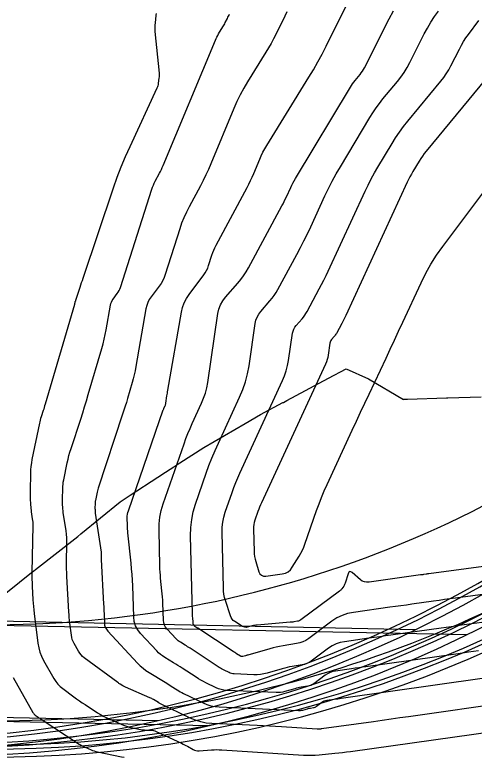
# Model space of a CAD drawing. Extents: x 658976 to 668721, y 639543 to 647196.
# Drawn here: x 661719.2 to 661776.4, y 642517.8 to 642610.4 of the extents above; entities that cross this region are included whole.
import ezdxf

# ---------------------------------------------------------------- set-up
doc = ezdxf.new("R2010")
doc.units = 0
for name, color, linetype in [('Ex_Major Contours', 7, 'Continuous'), ('Ex_Minor Contours', 7, 'Continuous'), ('R_Ramp 15 Degree_Min Ls', 7, 'Continuous'), ('R_Ramp 20 Degree Des Ls', 7, 'Continuous'), ('R_Ramp 20 Degree Existing Ramp', 7, 'Continuous'), ('R_Ramp 20 Degree_Min Ls', 7, 'Continuous')]:
    doc.layers.add(name, color=color, linetype=linetype)

msp = doc.modelspace()

# ---------------------------------------------------------------- linework, layer by layer
at = {"layer": 'Ex_Major Contours'}
for points in [[(661753.087, 642610.778), (661752.807, 642610.212), (661751.683, 642607.947), (661751.396, 642607.384), (661751.096, 642606.828), (661750.783, 642606.28), (661750.457, 642605.738), (661748.175, 642602.039), (661747.701, 642601.235), (661747.259, 642600.414), (661746.85, 642599.576), (661746.474, 642598.721), (661743.584, 642591.787), (661743.287, 642591.099), (661742.973, 642590.418), (661742.643, 642589.744), (661742.297, 642589.079), (661740.879, 642586.433), (661740.54, 642585.765), (661740.233, 642585.084), (661739.957, 642584.389), (661739.713, 642583.68), (661737.907, 642578.022), (661737.765, 642577.632), (661737.591, 642577.258), (661737.387, 642576.9), (661737.152, 642576.558), (661736.15, 642575.221), (661735.922, 642574.878), (661735.739, 642574.515), (661735.6, 642574.132), (661735.506, 642573.73), (661734.252, 642566.515), (661734.157, 642566.011), (661734.047, 642565.51), (661733.924, 642565.013), (661733.787, 642564.519), (661733.208, 642562.55), (661733.062, 642562.058), (661732.911, 642561.568), (661732.757, 642561.078), (661732.599, 642560.59), (661729.562, 642551.349), (661729.509, 642551.18), (661729.461, 642551.01), (661729.418, 642550.839), (661729.38, 642550.666), (661729.21, 642549.831), (661729.191, 642549.728), (661729.178, 642549.625), (661729.168, 642549.521), (661729.164, 642549.417), (661729.154, 642548.896), (661729.153, 642548.843), (661729.154, 642548.79), (661729.155, 642548.737), (661729.158, 642548.683), (661729.169, 642548.47), (661729.173, 642548.417), (661729.177, 642548.364), (661729.183, 642548.311), (661729.191, 642548.258), (661729.913, 642543.374), (661729.923, 642543.298), (661729.93, 642543.222), (661729.933, 642543.146), (661729.933, 642543.069), (661729.928, 642542.763), (661729.927, 642542.686), (661729.928, 642542.609), (661729.93, 642542.533), (661729.934, 642542.456), (661730.233, 642536.91), (661730.248, 642536.616), (661730.261, 642536.322), (661730.273, 642536.028), (661730.284, 642535.734), (661730.324, 642534.557), (661730.357, 642534.272), (661730.439, 642534.008), (661730.568, 642533.763), (661730.745, 642533.538), (661734.464, 642529.551), (661734.792, 642529.222), (661735.141, 642528.918), (661735.509, 642528.638), (661735.898, 642528.383), (661737.912, 642527.157), (661738.1, 642527.042), (661738.288, 642526.924), (661738.474, 642526.805), (661738.66, 642526.685), (661739.4, 642526.2), (661739.586, 642526.082), (661739.777, 642525.97), (661739.971, 642525.864), (661740.168, 642525.765), (661742.632, 642524.577), (661743.116, 642524.373), (661743.613, 642524.221), (661744.122, 642524.119), (661744.645, 642524.07), (661754.522, 642523.624), (661754.655, 642523.624), (661754.786, 642523.634), (661754.916, 642523.655), (661755.045, 642523.687), (661755.625, 642523.856), (661755.72, 642523.882), (661755.816, 642523.905), (661755.912, 642523.925), (661756.009, 642523.942), (661756.397, 642524.004), (661756.492, 642524.025), (661756.582, 642524.056), (661756.668, 642524.099), (661756.749, 642524.152), (661757.419, 642524.651), (661757.561, 642524.743), (661757.711, 642524.817), (661757.869, 642524.87), (661758.035, 642524.904), (661758.978, 642525.036), (661759.192, 642525.066), (661759.406, 642525.096), (661759.62, 642525.126), (661759.834, 642525.156), (661777.71, 642527.685)], [(661777.924, 642602.465), (661770.442, 642593.38), (661770.207, 642593.084), (661769.983, 642592.78), (661769.771, 642592.467), (661769.571, 642592.147), (661768.791, 642590.849), (661768.601, 642590.522), (661768.419, 642590.191), (661768.247, 642589.854), (661768.084, 642589.513), (661760.411, 642572.893), (661760.293, 642572.643), (661760.172, 642572.394), (661760.046, 642572.148), (661759.916, 642571.904), (661759.242, 642570.659), (661759.181, 642570.553), (661759.114, 642570.45), (661759.042, 642570.352), (661758.964, 642570.257), (661758.642, 642569.886), (661758.569, 642569.79), (661758.512, 642569.686), (661758.471, 642569.575), (661758.445, 642569.458), (661758.223, 642567.956), (661758.17, 642567.669), (661758.097, 642567.387), (661758.004, 642567.111), (661757.891, 642566.842), (661749.897, 642549.526), (661749.78, 642549.263), (661749.669, 642548.997), (661749.564, 642548.728), (661749.466, 642548.456), (661749.088, 642547.365), (661749.006, 642547.09), (661748.949, 642546.811), (661748.918, 642546.529), (661748.912, 642546.242), (661748.977, 642543.48), (661748.997, 642543.152), (661749.039, 642542.829), (661749.104, 642542.509), (661749.192, 642542.193), (661749.589, 642540.937), (661749.717, 642540.668), (661749.901, 642540.488), (661750.142, 642540.398), (661750.44, 642540.398), (661752.499, 642540.679), (661752.883, 642540.772), (661753.219, 642540.938), (661753.507, 642541.177), (661753.748, 642541.491), (661754.614, 642542.891), (661754.82, 642543.246), (661755.006, 642543.611), (661755.172, 642543.985), (661755.318, 642544.369), (661756.781, 642548.561), (661757.08, 642549.385), (661757.399, 642550.201), (661757.737, 642551.01), (661758.095, 642551.81), (661761.224, 642558.589), (661761.744, 642559.712), (661762.267, 642560.835), (661762.792, 642561.956), (661763.319, 642563.077), (661765.433, 642567.556), (661765.96, 642568.676), (661766.485, 642569.798), (661767.008, 642570.921), (661767.528, 642572.044), (661769.807, 642576.981), (661770.39, 642578.161), (661771.033, 642579.305), (661771.736, 642580.413), (661772.498, 642581.486), (661777.503, 642588.146)]]:
    msp.add_lwpolyline(points, dxfattribs=at)
at = {"layer": 'Ex_Minor Contours'}
for points in [[(661776.957, 642531.067), (661775.694, 642530.892), (661774.431, 642530.715), (661762.935, 642529.088), (661762.484, 642529.025), (661762.033, 642528.961), (661761.582, 642528.898), (661761.131, 642528.835), (661759.143, 642528.556), (661758.792, 642528.485), (661758.459, 642528.372), (661758.142, 642528.218), (661757.843, 642528.023), (661756.431, 642526.972), (661756.26, 642526.859), (661756.079, 642526.77), (661755.889, 642526.703), (661755.689, 642526.659), (661754.87, 642526.529), (661754.665, 642526.493), (661754.463, 642526.451), (661754.262, 642526.402), (661754.062, 642526.347), (661752.838, 642525.991), (661752.566, 642525.924), (661752.292, 642525.879), (661752.015, 642525.857), (661751.735, 642525.859), (661745.579, 642526.136), (661745.233, 642526.169), (661744.896, 642526.236), (661744.567, 642526.337), (661744.247, 642526.472), (661742.983, 642527.082), (661742.669, 642527.239), (661742.362, 642527.406), (661742.06, 642527.584), (661741.764, 642527.771), (661740.034, 642528.905), (661739.764, 642529.08), (661739.493, 642529.253), (661739.221, 642529.423), (661738.947, 642529.592), (661737.849, 642530.26), (661737.582, 642530.435), (661737.328, 642530.628), (661737.088, 642530.837), (661736.862, 642531.064), (661734.844, 642533.228), (661734.483, 642533.687), (661734.219, 642534.186), (661734.053, 642534.726), (661733.984, 642535.305), (661733.855, 642539.163), (661733.825, 642539.874), (661733.781, 642540.585), (661733.725, 642541.294), (661733.656, 642542.002), (661733.251, 642545.789), (661733.229, 642546.019), (661733.211, 642546.25), (661733.199, 642546.481), (661733.191, 642546.712), (661733.169, 642547.639), (661733.174, 642547.869), (661733.199, 642548.096), (661733.244, 642548.319), (661733.31, 642548.54), (661737.667, 642561.111), (661737.692, 642561.181), (661737.72, 642561.251), (661737.748, 642561.32), (661737.779, 642561.388), (661737.904, 642561.66), (661737.933, 642561.729), (661737.957, 642561.799), (661737.976, 642561.871), (661737.989, 642561.944), (661738.124, 642562.857), (661738.151, 642563.033), (661738.179, 642563.21), (661738.207, 642563.386), (661738.238, 642563.562), (661739.929, 642573.294), (661740.069, 642573.89), (661740.274, 642574.458), (661740.546, 642574.997), (661740.885, 642575.507), (661742.711, 642577.942), (661742.9, 642578.218), (661743.065, 642578.507), (661743.205, 642578.809), (661743.321, 642579.124), (661743.731, 642580.41), (661743.841, 642580.728), (661743.965, 642581.041), (661744.103, 642581.347), (661744.255, 642581.648), (661748.111, 642588.843), (661748.335, 642589.272), (661748.547, 642589.706), (661748.749, 642590.145), (661748.941, 642590.589), (661749.685, 642592.375), (661749.88, 642592.818), (661750.092, 642593.251), (661750.32, 642593.676), (661750.566, 642594.092), (661755.81, 642602.592), (661756.384, 642603.546), (661756.935, 642604.513), (661757.463, 642605.492), (661757.97, 642606.484), (661760.587, 642611.76)], [(661777.389, 642534.609), (661776.115, 642534.437), (661774.842, 642534.262), (661773.569, 642534.085), (661772.296, 642533.906), (661766.036, 642533.021), (661765.348, 642532.924), (661764.66, 642532.827), (661763.972, 642532.73), (661763.284, 642532.633), (661760.25, 642532.209), (661759.715, 642532.1), (661759.207, 642531.928), (661758.724, 642531.693), (661758.267, 642531.395), (661756.113, 642529.791), (661755.852, 642529.62), (661755.576, 642529.483), (661755.286, 642529.381), (661754.98, 642529.314), (661753.731, 642529.115), (661753.419, 642529.061), (661753.11, 642528.996), (661752.803, 642528.922), (661752.498, 642528.839), (661750.631, 642528.295), (661750.216, 642528.192), (661749.798, 642528.124), (661749.375, 642528.091), (661748.948, 642528.093), (661746.514, 642528.203), (661746.344, 642528.219), (661746.179, 642528.252), (661746.018, 642528.301), (661745.861, 642528.368), (661745.241, 642528.666), (661745.088, 642528.743), (661744.937, 642528.825), (661744.789, 642528.912), (661744.644, 642529.004), (661740.997, 642531.394), (661740.85, 642531.49), (661740.701, 642531.585), (661740.552, 642531.678), (661740.402, 642531.77), (661739.801, 642532.136), (661739.654, 642532.233), (661739.515, 642532.338), (661739.384, 642532.453), (661739.26, 642532.577), (661738.155, 642533.762), (661737.957, 642534.013), (661737.813, 642534.287), (661737.722, 642534.582), (661737.684, 642534.9), (661737.613, 642537.013), (661737.597, 642537.402), (661737.573, 642537.791), (661737.542, 642538.18), (661737.504, 642538.568), (661737.338, 642540.119), (661737.301, 642540.507), (661737.271, 642540.895), (661737.25, 642541.284), (661737.237, 642541.674), (661737.134, 642546.06), (661737.151, 642546.915), (661737.244, 642547.758), (661737.413, 642548.589), (661737.657, 642549.409), (661740.25, 642556.889), (661740.483, 642557.536), (661740.732, 642558.177), (661740.997, 642558.812), (661741.278, 642559.44), (661742.432, 642561.941), (661742.698, 642562.573), (661742.916, 642563.219), (661743.087, 642563.879), (661743.211, 642564.553), (661744.478, 642573.122), (661744.601, 642573.684), (661744.799, 642574.212), (661745.071, 642574.706), (661745.417, 642575.165), (661746.953, 642576.935), (661747.324, 642577.387), (661747.668, 642577.856), (661747.986, 642578.344), (661748.278, 642578.85), (661752.445, 642586.548), (661752.595, 642586.829), (661752.74, 642587.113), (661752.88, 642587.399), (661753.016, 642587.687), (661753.55, 642588.844), (661753.687, 642589.131), (661753.832, 642589.414), (661753.985, 642589.693), (661754.145, 642589.968), (661760.999, 642601.377), (661761.13, 642601.586), (661761.269, 642601.79), (661761.414, 642601.988), (661761.568, 642602.181), (661762.195, 642602.944), (661762.347, 642603.138), (661762.487, 642603.34), (661762.615, 642603.549), (661762.733, 642603.765), (661765.839, 642609.891), (661766.374, 642610.892)], [(661791.374, 642539.97), (661774.088, 642537.644), (661773.407, 642537.552), (661772.727, 642537.459), (661772.047, 642537.364), (661771.367, 642537.269), (661768.647, 642536.884), (661767.967, 642536.788), (661767.287, 642536.692), (661766.608, 642536.596), (661765.927, 642536.501), (661761.358, 642535.861), (661760.639, 642535.715), (661759.955, 642535.484), (661759.306, 642535.168), (661758.692, 642534.767), (661755.795, 642532.611), (661755.444, 642532.38), (661755.073, 642532.197), (661754.682, 642532.06), (661754.272, 642531.969), (661752.591, 642531.702), (661752.173, 642531.628), (661751.757, 642531.542), (661751.344, 642531.442), (661750.934, 642531.33), (661748.214, 642530.538), (661748.136, 642530.515), (661748.058, 642530.493), (661747.979, 642530.472), (661747.9, 642530.451), (661747.585, 642530.37), (661747.507, 642530.358), (661747.432, 642530.361), (661747.359, 642530.381), (661747.289, 642530.416), (661746.802, 642530.718), (661746.698, 642530.783), (661746.594, 642530.848), (661746.491, 642530.915), (661746.388, 642530.982), (661741.961, 642533.884), (661741.935, 642533.9), (661741.909, 642533.917), (661741.883, 642533.933), (661741.857, 642533.949), (661741.753, 642534.013), (661741.727, 642534.03), (661741.703, 642534.048), (661741.68, 642534.068), (661741.658, 642534.09), (661741.466, 642534.296), (661741.431, 642534.34), (661741.406, 642534.388), (661741.39, 642534.439), (661741.384, 642534.495), (661741.371, 642534.863), (661741.368, 642534.931), (661741.364, 642534.998), (661741.359, 642535.066), (661741.352, 642535.134), (661741.323, 642535.404), (661741.317, 642535.471), (661741.312, 642535.539), (661741.308, 642535.607), (661741.306, 642535.675), (661741.076, 642545.433), (661741.097, 642546.44), (661741.206, 642547.433), (661741.405, 642548.412), (661741.693, 642549.377), (661743.021, 642553.21), (661743.365, 642554.164), (661743.732, 642555.108), (661744.122, 642556.043), (661744.536, 642556.969), (661747.187, 642562.711), (661747.584, 642563.659), (661747.911, 642564.628), (661748.168, 642565.617), (661748.354, 642566.628), (661749.134, 642571.9), (661749.224, 642572.314), (661749.37, 642572.703), (661749.57, 642573.067), (661749.826, 642573.406), (661750.957, 642574.709), (661751.23, 642575.042), (661751.483, 642575.388), (661751.718, 642575.747), (661751.933, 642576.12), (661754.3, 642580.492), (661754.756, 642581.351), (661755.198, 642582.216), (661755.626, 642583.089), (661756.041, 642583.968), (661757.815, 642587.812), (661758.259, 642588.74), (661758.728, 642589.655), (661759.221, 642590.558), (661759.739, 642591.447), (661763.427, 642597.586), (661763.802, 642598.185), (661764.199, 642598.769), (661764.616, 642599.337), (661765.056, 642599.891), (661766.855, 642602.076), (661767.288, 642602.632), (661767.689, 642603.21), (661768.058, 642603.81), (661768.394, 642604.43), (661770.207, 642608.004), (661770.601, 642608.741), (661771.025, 642609.46), (661771.479, 642610.16), (661771.964, 642610.841)], [(661736.781, 642610.542), (661736.75, 642610.357), (661736.723, 642610.172), (661736.7, 642609.986), (661736.681, 642609.799), (661736.613, 642609.053), (661736.6, 642608.866), (661736.597, 642608.68), (661736.602, 642608.493), (661736.616, 642608.307), (661737.134, 642603.109), (661737.145, 642602.952), (661737.147, 642602.795), (661737.14, 642602.638), (661737.125, 642602.481), (661737.042, 642601.855), (661737.016, 642601.7), (661736.979, 642601.549), (661736.929, 642601.401), (661736.869, 642601.256), (661733.488, 642593.944), (661732.92, 642592.671), (661732.387, 642591.384), (661731.889, 642590.083), (661731.426, 642588.767), (661727.629, 642577.506), (661727.536, 642577.228), (661727.444, 642576.949), (661727.354, 642576.671), (661727.264, 642576.392), (661726.737, 642574.742), (661726.733, 642574.729), (661726.727, 642574.717), (661726.72, 642574.706), (661726.713, 642574.694), (661726.68, 642574.651), (661726.673, 642574.64), (661726.667, 642574.628), (661726.662, 642574.616), (661726.659, 642574.603), (661726.626, 642574.409), (661726.619, 642574.373), (661726.611, 642574.337), (661726.602, 642574.301), (661726.592, 642574.265), (661722.938, 642561.824), (661722.879, 642561.625), (661722.818, 642561.427), (661722.756, 642561.23), (661722.692, 642561.032), (661722.433, 642560.245), (661722.371, 642560.047), (661722.315, 642559.848), (661722.265, 642559.647), (661722.221, 642559.445), (661721.298, 642554.928), (661721.221, 642554.5), (661721.163, 642554.071), (661721.125, 642553.639), (661721.107, 642553.204), (661721.065, 642551.037), (661721.062, 642550.815), (661721.064, 642550.593), (661721.07, 642550.371), (661721.08, 642550.149), (661721.13, 642549.245), (661721.144, 642549.032), (661721.163, 642548.819), (661721.187, 642548.607), (661721.215, 642548.396), (661721.34, 642547.551), (661721.367, 642547.34), (661721.385, 642547.128), (661721.395, 642546.915), (661721.395, 642546.702), (661721.294, 642540.848), (661721.29, 642540.422), (661721.294, 642539.996), (661721.306, 642539.571), (661721.325, 642539.145), (661721.417, 642537.443), (661721.443, 642537.018), (661721.478, 642536.594), (661721.519, 642536.17), (661721.569, 642535.747), (661722.036, 642532.027), (661722.134, 642531.463), (661722.286, 642530.916), (661722.49, 642530.388), (661722.748, 642529.876), (661724.032, 642527.605), (661724.259, 642527.248), (661724.519, 642526.921), (661724.812, 642526.623), (661725.139, 642526.355), (661726.513, 642525.342), (661726.858, 642525.091), (661727.207, 642524.846), (661727.56, 642524.606), (661727.916, 642524.37), (661729.471, 642523.36), (661729.82, 642523.144), (661730.176, 642522.943), (661730.541, 642522.758), (661730.915, 642522.588), (661732.717, 642521.811), (661732.95, 642521.718), (661733.186, 642521.637), (661733.426, 642521.567), (661733.67, 642521.51), (661734.819, 642521.271), (661734.982, 642521.241), (661735.146, 642521.219), (661735.31, 642521.203), (661735.476, 642521.195), (661736.139, 642521.178), (661736.303, 642521.165), (661736.463, 642521.136), (661736.619, 642521.091), (661736.771, 642521.029), (661739.951, 642519.539), (661740.133, 642519.452), (661740.314, 642519.361), (661740.494, 642519.267), (661740.671, 642519.17), (661741.378, 642518.774), (661741.558, 642518.689), (661741.744, 642518.633), (661741.937, 642518.605), (661742.136, 642518.606), (661743.674, 642518.722), (661743.998, 642518.741), (661744.322, 642518.748), (661744.646, 642518.744), (661744.97, 642518.729), (661755.152, 642518.071), (661755.639, 642518.05), (661756.126, 642518.048), (661756.613, 642518.066), (661757.099, 642518.104), (661759.045, 642518.295), (661759.531, 642518.345), (661760.016, 642518.4), (661760.501, 642518.46), (661760.985, 642518.525), (661779.022, 642521.04)], [(661780.99, 642524.655), (661768.254, 642522.853), (661767.159, 642522.699), (661766.064, 642522.545), (661764.969, 642522.391), (661763.874, 642522.238), (661757.388, 642521.334), (661757.345, 642521.328), (661757.302, 642521.323), (661757.259, 642521.318), (661757.215, 642521.313), (661757.042, 642521.296), (661756.998, 642521.293), (661756.955, 642521.291), (661756.911, 642521.291), (661756.868, 642521.293), (661752.407, 642521.581), (661751.649, 642521.629), (661750.891, 642521.672), (661750.133, 642521.712), (661749.374, 642521.748), (661743.71, 642522.003), (661743.011, 642522.07), (661742.33, 642522.205), (661741.665, 642522.409), (661741.018, 642522.682), (661737.217, 642524.514), (661737.203, 642524.521), (661737.189, 642524.529), (661737.176, 642524.537), (661737.162, 642524.545), (661737.109, 642524.58), (661737.096, 642524.589), (661737.083, 642524.597), (661737.069, 642524.606), (661737.056, 642524.614), (661736.444, 642524.987), (661736.336, 642525.049), (661736.226, 642525.108), (661736.115, 642525.164), (661736.001, 642525.215), (661732.959, 642526.525), (661732.872, 642526.565), (661732.788, 642526.608), (661732.705, 642526.655), (661732.624, 642526.705), (661732.304, 642526.913), (661732.224, 642526.966), (661732.145, 642527.019), (661732.067, 642527.074), (661731.99, 642527.13), (661727.82, 642530.205), (661727.607, 642530.38), (661727.415, 642530.574), (661727.246, 642530.787), (661727.098, 642531.02), (661726.55, 642531.99), (661726.425, 642532.236), (661726.327, 642532.491), (661726.254, 642532.755), (661726.206, 642533.027), (661726.016, 642534.541), (661725.976, 642534.885), (661725.942, 642535.23), (661725.914, 642535.576), (661725.892, 642535.922), (661725.654, 642540.336), (661725.633, 642540.819), (661725.619, 642541.303), (661725.615, 642541.787), (661725.619, 642542.271), (661725.654, 642544.312), (661725.653, 642544.743), (661725.634, 642545.173), (661725.597, 642545.602), (661725.543, 642546.029), (661725.204, 642548.319), (661725.186, 642548.455), (661725.17, 642548.592), (661725.158, 642548.729), (661725.149, 642548.866), (661725.119, 642549.416), (661725.113, 642549.554), (661725.109, 642549.691), (661725.108, 642549.829), (661725.109, 642549.967), (661725.136, 642551.311), (661725.147, 642551.58), (661725.17, 642551.848), (661725.206, 642552.114), (661725.254, 642552.379), (661725.695, 642554.537), (661725.792, 642554.982), (661725.903, 642555.425), (661726.026, 642555.864), (661726.163, 642556.3), (661727.372, 642559.98), (661727.618, 642560.739), (661727.858, 642561.499), (661728.092, 642562.262), (661728.32, 642563.027), (661730.01, 642568.782), (661730.169, 642569.353), (661730.312, 642569.927), (661730.438, 642570.506), (661730.547, 642571.088), (661731.083, 642574.167), (661731.131, 642574.374), (661731.203, 642574.571), (661731.297, 642574.759), (661731.415, 642574.936), (661731.932, 642575.626), (661732.054, 642575.803), (661732.159, 642575.988), (661732.249, 642576.181), (661732.322, 642576.382), (661736.236, 642588.643), (661736.326, 642588.903), (661736.427, 642589.158), (661736.539, 642589.408), (661736.664, 642589.653), (661737.184, 642590.623), (661737.311, 642590.867), (661737.432, 642591.114), (661737.547, 642591.364), (661737.655, 642591.616), (661744.158, 642607.216), (661744.247, 642607.419), (661744.344, 642607.618), (661744.449, 642607.813), (661744.562, 642608.005), (661745.105, 642608.884), (661745.182, 642609.013), (661745.257, 642609.144), (661745.328, 642609.276), (661745.396, 642609.41), (661745.664, 642609.948), (661745.73, 642610.083), (661745.797, 642610.218), (661745.863, 642610.353), (661745.929, 642610.488)], [(661794.655, 642543.891), (661770.786, 642540.679), (661770.699, 642540.667), (661770.612, 642540.655), (661770.525, 642540.643), (661770.438, 642540.631), (661770.089, 642540.581), (661770.002, 642540.569), (661769.915, 642540.557), (661769.828, 642540.545), (661769.74, 642540.532), (661763.312, 642539.632), (661763.017, 642539.62), (661762.739, 642539.668), (661762.479, 642539.777), (661762.236, 642539.946), (661761.197, 642540.832), (661761.03, 642540.939), (661760.89, 642540.95), (661760.779, 642540.866), (661760.696, 642540.686), (661760.341, 642539.515), (661760.307, 642539.417), (661760.265, 642539.324), (661760.216, 642539.234), (661760.159, 642539.148), (661759.915, 642538.811), (661759.852, 642538.73), (661759.782, 642538.654), (661759.707, 642538.584), (661759.627, 642538.519), (661754.804, 642534.93), (661754.709, 642534.868), (661754.609, 642534.818), (661754.503, 642534.781), (661754.392, 642534.756), (661753.937, 642534.684), (661753.823, 642534.667), (661753.709, 642534.652), (661753.594, 642534.639), (661753.48, 642534.629), (661749.357, 642534.287), (661749.201, 642534.271), (661749.046, 642534.248), (661748.892, 642534.219), (661748.739, 642534.183), (661748.129, 642534.026), (661747.979, 642534.002), (661747.833, 642534.009), (661747.692, 642534.046), (661747.556, 642534.114), (661746.584, 642534.717), (661746.394, 642534.858), (661746.238, 642535.025), (661746.114, 642535.218), (661746.025, 642535.436), (661745.425, 642537.332), (661745.315, 642537.728), (661745.233, 642538.129), (661745.181, 642538.534), (661745.156, 642538.944), (661744.994, 642545.837), (661745.008, 642546.484), (661745.078, 642547.122), (661745.206, 642547.751), (661745.39, 642548.371), (661746.244, 642550.833), (661746.465, 642551.446), (661746.7, 642552.052), (661746.951, 642552.653), (661747.217, 642553.247), (661752.539, 642564.777), (661752.794, 642565.385), (661753.004, 642566.007), (661753.169, 642566.643), (661753.289, 642567.292), (661753.789, 642570.679), (661753.848, 642570.945), (661753.941, 642571.195), (661754.07, 642571.428), (661754.234, 642571.646), (661754.96, 642572.483), (661755.136, 642572.697), (661755.299, 642572.919), (661755.449, 642573.15), (661755.587, 642573.389), (661757.108, 642576.198), (661757.401, 642576.749), (661757.685, 642577.305), (661757.96, 642577.866), (661758.226, 642578.431), (661762.824, 642588.39), (661763.192, 642589.16), (661763.581, 642589.919), (661763.99, 642590.668), (661764.419, 642591.405), (661766.179, 642594.333), (661766.631, 642595.056), (661767.11, 642595.761), (661767.614, 642596.447), (661768.144, 642597.116), (661772.275, 642602.132), (661772.624, 642602.58), (661772.947, 642603.045), (661773.244, 642603.528), (661773.515, 642604.027), (661774.574, 642606.117), (661774.827, 642606.59), (661775.1, 642607.052), (661775.392, 642607.501), (661775.703, 642607.939), (661776.987, 642609.665)], [(661718.946, 642527.763), (661721.422, 642523.384), (661721.481, 642523.29), (661721.55, 642523.204), (661721.627, 642523.125), (661721.713, 642523.055), (661722.076, 642522.788), (661722.167, 642522.721), (661722.259, 642522.657), (661722.352, 642522.593), (661722.445, 642522.531), (661727.191, 642519.448), (661727.366, 642519.34), (661727.544, 642519.24), (661727.727, 642519.147), (661727.914, 642519.061), (661728.67, 642518.736), (661728.861, 642518.659), (661729.055, 642518.593), (661729.251, 642518.536), (661729.451, 642518.489), (661732.467, 642517.862), (661732.807, 642517.8)]]:
    msp.add_lwpolyline(points, dxfattribs=at)
at = {"layer": 'R_Ramp 15 Degree_Min Ls'}
for p, q in [((661600.953, 642537.163), (661769.186, 642533.744)), ((661600.47, 642525.17), (661737.02, 642522.396))]:
    msp.add_line(p, q, dxfattribs=at)
for radius in [150, 149, 148.5]:
    msp.add_arc((661703.518, 642668.606), radius, 268.83584, 341.54523, dxfattribs=at)
at = {"layer": 'R_Ramp 20 Degree Des Ls'}
msp.add_lwpolyline([(661716.487, 642537.064), (661721.257, 642540.838), (661721.317, 642540.884), (661721.747, 642541.213), (661727.004, 642545.33), (661727.38, 642545.681), (661732.275, 642549.66), (661733.542, 642550.481), (661736.991, 642552.729), (661737.054, 642552.77), (661737.489, 642553.054), (661738.969, 642554.018), (661738.97, 642554.019), (661739.75, 642554.527), (661742.702, 642556.437), (661747.893, 642559.439), (661749.783, 642560.532), (661752.574, 642562.023), (661752.633, 642562.055), (661753.074, 642562.29), (661758.25, 642565.056), (661760.444, 642566.228), (661763.254, 642564.977), (661767.61, 642562.435), (661767.67, 642562.437), (661768.111, 642562.451), (661772.959, 642562.61), (661773.13, 642562.616), (661777.273, 642562.729)], dxfattribs=at)
for radius, end in [(150, 336.54523), (149, 336.54523), (148.5, 336.54523), (133.5, 313.3077), (145.5, 308.36836)]:
    msp.add_arc((661716.38, 642667.825), radius, 268.83584, end, dxfattribs=at)
at = {"layer": 'R_Ramp 20 Degree Existing Ramp'}
for p, q in [((661613.93, 642536.38), (661775.564, 642533.095)), ((661613.446, 642524.387), (661743.399, 642521.746))]:
    msp.add_line(p, q, dxfattribs=at)
for radius in [150, 149, 148.5]:
    msp.add_arc((661709.896, 642667.957), radius, 268.83584, 336.54523, dxfattribs=at)
at = {"layer": 'R_Ramp 20 Degree_Min Ls'}
msp.add_lwpolyline([(661716.487, 642537.064), (661721.257, 642540.838), (661721.317, 642540.884), (661721.747, 642541.213), (661727.004, 642545.33), (661727.38, 642545.681), (661732.275, 642549.66), (661733.542, 642550.481), (661736.991, 642552.729), (661737.054, 642552.77), (661737.489, 642553.054), (661738.969, 642554.018), (661738.97, 642554.019), (661739.75, 642554.527), (661742.702, 642556.437), (661747.893, 642559.439), (661749.783, 642560.532), (661752.574, 642562.023), (661752.633, 642562.055), (661753.074, 642562.29), (661758.25, 642565.056), (661760.444, 642566.228), (661763.254, 642564.977), (661767.61, 642562.435), (661767.67, 642562.437), (661768.111, 642562.451), (661772.959, 642562.61), (661773.13, 642562.616), (661777.273, 642562.729)], dxfattribs=at)
for radius, end in [(150, 336.54523), (149, 336.54523), (148.5, 336.54523), (133.5, 313.3077), (145.5, 308.36836)]:
    msp.add_arc((661716.38, 642667.825), radius, 268.83584, end, dxfattribs=at)

doc.saveas('drawing.dxf')
